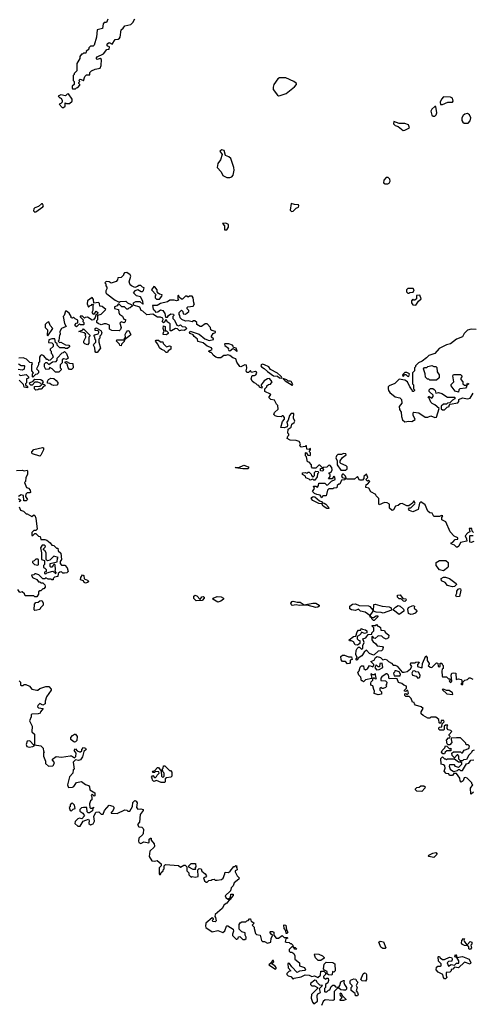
# Model space of a CAD drawing. Extents: x 2494106 to 2685573, y 758056 to 915185.
# Tile 328 of 507: x 2607371 to 2611945, y 879165 to 889129. Entities that reach past the tile are written whole.
import ezdxf

# ---------------------------------------------------------------- set-up
doc = ezdxf.new("R2010")
doc.units = 0

msp = doc.modelspace()

# ---------------------------------------------------------------- linework, layer by layer
at = {"layer": '0CON05XD'}
for points in [[(2608262.5, 889135), (2608248.3, 889101.7), (2608225, 889100), (2608213, 889087), (2608208.3, 889041.7), (2608153, 889027), (2608146.4, 888953.6), (2608125, 888870), (2608115, 888862.5), (2608085, 888860), (2608070, 888845), (2608068.3, 888831.7), (2608041.7, 888808.3), (2608038.3, 888791.7), (2608015, 888790), (2608005, 888780), (2607995, 888780), (2607980, 888755), (2607980, 888735), (2607950, 888685), (2607947, 888613), (2607920, 888585), (2607920, 888575), (2607910, 888565), (2607910, 888515), (2607920, 888505), (2607920, 888475), (2607900, 888455), (2607900, 888435), (2607905, 888430), (2607935, 888430)], [(2607935, 888430), (2607945, 888440), (2607958.3, 888441.7), (2607980, 888465), (2607980, 888475), (2607970, 888485), (2607970, 888495), (2607980, 888505), (2607970, 888515), (2607981.7, 888528.3), (2608008.3, 888518.3), (2608015, 888510), (2608030, 888555), (2608045, 888570), (2608078.3, 888571.7), (2608080, 888595), (2608095, 888610), (2608133, 888627), (2608183, 888637), (2608193.8, 888665), (2608197, 888727), (2608185, 888737.5), (2608155, 888727.5), (2608142.5, 888735), (2608155, 888752.5), (2608216.4, 888783.6), (2608251.7, 888828.3), (2608275, 888830), (2608280, 888855), (2608261.7, 888861.7), (2608252.5, 888875), (2608261.7, 888888.3), (2608275, 888900), (2608305, 888880), (2608335, 888930), (2608365, 888932.5), (2608379.3, 888940.7), (2608386.4, 888953.6), (2608395, 889027.5), (2608416.7, 889043.3), (2608433.9, 889066.1), (2608495, 889080), (2608515, 889100), (2608533.6, 889136.4)], [(2609985, 888360), (2610005, 888363.3), (2610065, 888382.5), (2610149.3, 888450.7), (2610170, 888475), (2610170, 888485), (2610140, 888505), (2610059.3, 888539.3), (2609995, 888540), (2609979.5, 888530.5), (2609940, 888475), (2609931.2, 888445), (2609931.7, 888421.7), (2609977.5, 888365), (2609985, 888360)], [(2607815, 888240), (2607830, 888255), (2607831.7, 888288.3), (2607845, 888280), (2607875, 888280), (2607900, 888305), (2607900, 888325), (2607865, 888380), (2607850, 888375), (2607835, 888360), (2607785, 888370), (2607760, 888355), (2607775, 888340), (2607785, 888340), (2607800, 888315), (2607800, 888295), (2607785, 888280), (2607770, 888275), (2607801.7, 888241.7), (2607815, 888240)], [(2611625, 888270), (2611645, 888272.5), (2611697, 888293), (2611745, 888293.3), (2611751.2, 888305), (2611743.6, 888333.6), (2611725, 888346.7), (2611655, 888347.5), (2611632.5, 888325), (2611620, 888295), (2611625, 888270)], [(2611551.2, 888151.2), (2611565, 888151.2), (2611580, 888165), (2611587, 888187), (2611575, 888250), (2611565, 888250), (2611537, 888223), (2611527, 888203), (2611535, 888163.3), (2611551.2, 888151.2)], [(2611905, 888083.3), (2611923.9, 888106.1), (2611928.8, 888135), (2611917.5, 888165), (2611895, 888180), (2611868.3, 888171.7), (2611851.2, 888158.8), (2611840, 888135), (2611839.3, 888109.3), (2611850.7, 888090.7), (2611863.6, 888083.6), (2611905, 888083.3)], [(2611245, 888007.5), (2611265, 888012.5), (2611310, 888035), (2611300, 888065), (2611265, 888080), (2611205, 888077.5), (2611151.7, 888098.3), (2611150, 888075), (2611165, 888060), (2611195, 888047.5), (2611245, 888007.5)], [(2609465, 887532), (2609495, 887533.8), (2609515, 887540), (2609527.5, 887555), (2609540, 887605), (2609536.2, 887635), (2609503.6, 887723.6), (2609485, 887742.5), (2609450, 887755), (2609437.5, 887805), (2609415, 887812.5), (2609393, 887797), (2609417.5, 887765), (2609399.5, 887710.5), (2609373.3, 887675), (2609366.7, 887635), (2609408.3, 887588.3), (2609423.9, 887553.9), (2609465, 887532)], [(2611065, 887466.7), (2611093, 887467), (2611105, 887473.3), (2611116.7, 887495), (2611113.3, 887515), (2611095, 887531.2), (2611075, 887533.3), (2611051.2, 887505), (2611049.3, 887479.3), (2611065, 887466.7)], [(2607523, 887183), (2607535, 887183.3), (2607606.1, 887233.9), (2607610, 887245), (2607600, 887265), (2607590, 887265), (2607560.7, 887239.3), (2607525, 887226.7), (2607513.6, 887216.4), (2607510, 887195), (2607523, 887183)], [(2610118.3, 887188.3), (2610135, 887192.5), (2610165, 887222.5), (2610189.3, 887230.7), (2610192.5, 887245), (2610187.5, 887255), (2610148.3, 887258.3), (2610115, 887270), (2610103, 887203), (2610118.3, 887188.3)], [(2609441.7, 887001.7), (2609465, 887002.5), (2609481.7, 887028.3), (2609480, 887055), (2609455, 887070), (2609421.7, 887068.3), (2609441.7, 887041.7), (2609441.7, 887001.7)], [(2608561.7, 886428.3), (2608535, 886420), (2608500, 886435), (2608487, 886447), (2608477.5, 886475), (2608492.5, 886535), (2608486.4, 886546.4), (2608455, 886570), (2608431.7, 886568.3), (2608420, 886555), (2608420, 886545), (2608395, 886520), (2608361.7, 886518.3), (2608360, 886495), (2608345, 886480), (2608295, 886463.3), (2608275, 886477.5), (2608245, 886480), (2608230, 886465), (2608240, 886455), (2608240, 886435), (2608251.7, 886421.7), (2608252.5, 886405), (2608240, 886385), (2608240, 886365), (2608250, 886355), (2608335, 886290), (2608375, 886270), (2608385, 886277.5), (2608445, 886280), (2608460, 886265), (2608498.3, 886248.3), (2608510, 886235), (2608488.3, 886211.7), (2608475, 886210), (2608465, 886200), (2608455, 886200), (2608431.7, 886221.7), (2608403, 886223), (2608375, 886250), (2608365, 886250), (2608356.7, 886233.3), (2608330, 886225), (2608330, 886205), (2608370, 886195), (2608372.5, 886165), (2608380, 886150), (2608409.3, 886129.3), (2608425, 886100), (2608440, 886095), (2608437, 886073), (2608427, 886063), (2608395, 886070), (2608381.7, 886058.3), (2608397.5, 886015), (2608390, 885995), (2608375, 885980), (2608303, 885983), (2608278.3, 885998.3), (2608278.3, 886038.3), (2608245, 886052.5), (2608225, 886052.5), (2608195, 886040), (2608163, 886053), (2608150, 886065), (2608150, 886085), (2608160, 886095), (2608161.7, 886138.3), (2608195, 886150), (2608240, 886195), (2608205, 886227.5), (2608181.7, 886231.7), (2608177, 886257), (2608167, 886267), (2608121.7, 886261.7), (2608116.4, 886296.4), (2608105, 886317.5), (2608057.5, 886285), (2608052.5, 886255), (2608065, 886220), (2608081.7, 886238.3), (2608095, 886240), (2608105, 886250), (2608118.3, 886248.3), (2608110, 886235), (2608110, 886185), (2608100, 886165), (2608115, 886150), (2608128.3, 886151.7), (2608145, 886180), (2608160, 886165), (2608158.3, 886151.7), (2608141.7, 886138.3), (2608132.5, 886115), (2608118.3, 886091.7), (2608105, 886090), (2608055, 886120), (2608033, 886117), (2608025, 886110), (2608005, 886127.5), (2607981.7, 886128.3), (2607981.7, 886121.7), (2608011.7, 886091.7), (2608010, 886075), (2608020, 886065), (2608020, 886045), (2608015, 886040), (2607985, 886040), (2607975, 886050), (2607945, 886020), (2607931.7, 886031.7), (2607930, 886045), (2607941.7, 886058.3), (2607958.3, 886061.7), (2607958.3, 886088.3), (2607931.7, 886101.7), (2607915, 886120), (2607905, 886110), (2607891.7, 886111.7), (2607890, 886125), (2607869.3, 886159.3), (2607845, 886180), (2607835, 886180), (2607820, 886135), (2607810, 886125), (2607822.5, 886055), (2607840, 886025), (2607792.5, 886005), (2607777.5, 885975), (2607780, 885945), (2607772.5, 885935), (2607767.5, 885882.5), (2607760, 885875), (2607772.5, 885862.5), (2607787, 885867), (2607835, 885840), (2607867, 885837), (2607878.3, 885821.7), (2607855, 885800), (2607835, 885800), (2607825, 885810), (2607775, 885810), (2607750, 885835), (2607748.3, 885848.3), (2607731.7, 885861.7), (2607725, 885900), (2607695, 885900), (2607665, 885890), (2607661.7, 885861.7), (2607695, 885860), (2607710, 885845), (2607708.3, 885821.7), (2607680, 885795), (2607680, 885785), (2607690, 885775), (2607690, 885755), (2607700, 885745), (2607710, 885715), (2607680, 885685), (2607665, 885680), (2607655, 885690), (2607645, 885690), (2607615, 885727.5), (2607595, 885737.5), (2607580.7, 885729.3), (2607570, 885715), (2607570, 885665), (2607560, 885655), (2607560, 885635), (2607540, 885595), (2607562.5, 885575), (2607562.5, 885555), (2607548.3, 885541.7), (2607531.7, 885538.3), (2607505, 885510), (2607500, 885515), (2607500, 885545), (2607510, 885555), (2607492.5, 885575), (2607492.5, 885637.5), (2607500, 885645), (2607498.3, 885658.3), (2607475, 885660), (2607440, 885695), (2607407, 885707), (2607363, 885703)], [(2611958.3, 883938.3), (2611943, 883953), (2611939.3, 883979.3), (2611915, 883980), (2611920, 883945), (2611900, 883935), (2611873, 883907), (2611887, 883877), (2611888.3, 883851.7), (2611825, 883840), (2611809.3, 883800.7), (2611795, 883790), (2611785, 883790), (2611765, 883810), (2611730, 883825), (2611730, 883835), (2611748.3, 883841.7), (2611771.7, 883868.3), (2611798.3, 883871.7), (2611800, 883885), (2611761.7, 883901.7), (2611720, 883945), (2611677, 884047), (2611638.3, 884068.3), (2611638.3, 884091.7), (2611648.3, 884108.3), (2611635, 884110), (2611615, 884100), (2611555, 884100), (2611540, 884135), (2611515, 884140), (2611496.4, 884156.4), (2611469.3, 884219.3), (2611425, 884250), (2611412.5, 884235), (2611396.7, 884173.3), (2611345, 884150), (2611311.7, 884161.7), (2611300, 884175), (2611311.7, 884188.3), (2611325, 884190), (2611365, 884230), (2611367, 884237), (2611355, 884260), (2611340, 884235), (2611305, 884210), (2611285, 884210), (2611235, 884232.5), (2611215, 884230), (2611197, 884213), (2611170, 884205), (2611150, 884170), (2611135, 884162.5), (2611110, 884185), (2611107, 884227), (2611085, 884240), (2611058.3, 884241.7), (2611005, 884220), (2611000, 884225), (2611000, 884285), (2610975, 884310), (2610970, 884325), (2610920.7, 884350.7), (2610898.3, 884388.3), (2610870, 884395), (2610873, 884427), (2610885, 884430), (2610910, 884455), (2610895, 884470), (2610885, 884460), (2610870, 884475), (2610890, 884495), (2610875, 884530), (2610850, 884505), (2610850, 884485), (2610835, 884470), (2610805, 884470), (2610785, 884507.5), (2610755, 884480), (2610675, 884480), (2610665, 884510), (2610645, 884530), (2610631.7, 884528.3), (2610622.5, 884515), (2610630, 884495), (2610658.3, 884488.3), (2610658.3, 884471.7), (2610621.7, 884468.3), (2610605, 884430), (2610595, 884430), (2610580, 884415), (2610575, 884390), (2610545, 884387.5), (2610535, 884380), (2610495, 884380), (2610483, 884367), (2610468.3, 884311.7), (2610435, 884310), (2610425, 884290), (2610408.3, 884318.3), (2610375, 884322.5), (2610350, 884335), (2610330, 884355), (2610350, 884385), (2610341.7, 884408.3), (2610365, 884410), (2610380, 884400), (2610390, 884415), (2610395, 884440), (2610455, 884440), (2610475, 884420), (2610485, 884422.5), (2610521.7, 884458.3), (2610560, 884475), (2610555, 884500), (2610545, 884510), (2610528.3, 884481.7), (2610493, 884483), (2610510, 884505), (2610510, 884525), (2610500, 884535), (2610500, 884545), (2610518.3, 884551.7), (2610530, 884575), (2610527, 884597), (2610505, 884620), (2610493, 884617), (2610475, 884600), (2610442.5, 884597.5), (2610430, 884590), (2610440, 884575), (2610435, 884560), (2610410, 884565), (2610411.7, 884588.3), (2610430, 884590), (2610430, 884595), (2610405, 884620), (2610395, 884620), (2610365, 884590), (2610331.7, 884591.7), (2610320, 884605), (2610320, 884625), (2610295, 884650), (2610280, 884655), (2610270, 884705), (2610260, 884715), (2610260, 884745), (2610265, 884750), (2610281.7, 884721.7), (2610305, 884720), (2610310, 884725), (2610310, 884745), (2610300, 884755), (2610300, 884765), (2610310, 884775), (2610308.3, 884788.3), (2610295, 884780), (2610271.7, 884781.7), (2610270, 884815), (2610265, 884820), (2610255, 884810), (2610215, 884802.5), (2610202.5, 884815), (2610207.5, 884837.5), (2610195, 884860), (2610165, 884870), (2610105, 884872.5), (2610075, 884890), (2610080, 884915), (2610090, 884925), (2610090, 884935), (2610080, 884945), (2610083.3, 884986.7), (2610113, 885007), (2610122.5, 885035), (2610145, 885052.5), (2610150, 885065), (2610137.5, 885095), (2610140, 885145), (2610115, 885142.5), (2610096.4, 885123.6), (2610083.8, 885075), (2610070, 885055), (2610078, 885025), (2610072.5, 885007.5), (2610045, 884997.5), (2610011.7, 885001.7), (2610028.3, 885061.7), (2610047.5, 885085), (2610047.5, 885105), (2610035, 885120), (2610025, 885120), (2610015, 885110), (2609973, 885113), (2609951.7, 885121.7), (2609940, 885135), (2609947.5, 885155), (2609981.7, 885188.3), (2609980, 885225), (2609965, 885240), (2609945, 885280), (2609910, 885285), (2609890, 885305), (2609907.5, 885335), (2609905, 885340), (2609850, 885365), (2609850, 885395), (2609867, 885413), (2609870, 885425), (2609885, 885437.5), (2609905, 885440), (2609922.5, 885465), (2609895, 885497.5), (2609875, 885493.8), (2609840, 885475), (2609810, 885435), (2609810, 885425), (2609820, 885415), (2609818.3, 885401.7), (2609795, 885410), (2609788.3, 885428.3), (2609775, 885430), (2609758.3, 885448.3), (2609740, 885455), (2609721.7, 885471.7), (2609710, 885495), (2609721.7, 885528.3), (2609745, 885527.5), (2609756.4, 885533.6), (2609766.4, 885553.6), (2609763, 885563), (2609755, 885567.5), (2609715, 885560), (2609705, 885580), (2609685, 885560), (2609665, 885560), (2609660, 885575), (2609666.2, 885603.8), (2609661.7, 885631.7), (2609645, 885636.7), (2609605, 885617.5), (2609595, 885620), (2609565.7, 885665), (2609555.8, 885695.8), (2609526.4, 885706.4), (2609495, 885731.2), (2609475, 885736.7), (2609455, 885730), (2609435, 885732.5), (2609403, 885707), (2609375, 885706.7), (2609353.9, 885713.9), (2609327.5, 885735), (2609319.3, 885749.3), (2609305, 885760), (2609295, 885760), (2609280, 885775), (2609315, 885790), (2609309.3, 885809.3), (2609265, 885826.7), (2609225, 885860), (2609171.7, 885871.7), (2609166.4, 885896.4), (2609135, 885922.5), (2609125, 885940), (2609092.5, 885955), (2609087.5, 885965), (2609092.5, 885977.5), (2609185, 885946.2), (2609240.6, 885900.6), (2609285, 885881.2), (2609328.3, 885891.7), (2609328.3, 885898.3), (2609310, 885915), (2609310, 885925), (2609327, 885953), (2609350, 885965), (2609350, 885975), (2609313, 885983), (2609301.7, 885991.7), (2609300, 886015), (2609265, 886050), (2609245, 886050), (2609207, 886023), (2609193.6, 886023.6), (2609160, 886045), (2609160, 886065), (2609141.7, 886081.7), (2609128.3, 886081.7), (2609115, 886072.5), (2609075, 886080), (2609045, 886077.5), (2609010, 886095), (2608993, 886113), (2608990, 886135), (2608982.5, 886145), (2608983, 886167), (2609005, 886190), (2609020, 886175), (2609021.7, 886151.7), (2609045, 886150), (2609080, 886175), (2609080, 886185), (2609063, 886203), (2609062.5, 886215), (2609070, 886225), (2609125, 886230), (2609137, 886253), (2609130, 886265), (2609122.5, 886315), (2609115, 886330), (2609105, 886332.5), (2609088.3, 886331.7), (2609075, 886322.5), (2609061.7, 886331.7), (2609048.3, 886331.7), (2609015, 886300), (2609005, 886300), (2608981.7, 886321.7), (2608975, 886340), (2608970, 886335), (2608970, 886305), (2608980, 886295), (2608975, 886290), (2608955, 886282.5), (2608931.7, 886291.7), (2608888.3, 886291.7), (2608865, 886272.5), (2608793.3, 886256.7), (2608761.7, 886238.3), (2608712.5, 886237.5), (2608718.3, 886198.3), (2608736.4, 886186.4), (2608745, 886170), (2608767, 886173), (2608795, 886192.5), (2608816.4, 886186.4), (2608837.5, 886155), (2608845, 886120), (2608865, 886120), (2608873.6, 886136.4), (2608898.3, 886151.7), (2608925, 886150), (2608930, 886135), (2608920, 886125), (2608920, 886105), (2608935, 886090), (2608958.3, 886038.3), (2608975, 886032.5), (2608995, 886040), (2609013, 886023), (2609041.7, 886021.7), (2609060, 886005), (2609035, 885982.5), (2609005, 885987.5), (2608985, 885980), (2608965, 886000), (2608945, 886002.5), (2608905, 885980), (2608895, 885980), (2608890, 885985), (2608891.7, 886051.7), (2608861.7, 886071.7), (2608858.3, 886088.3), (2608841.7, 886088.3), (2608838.3, 886071.7), (2608825, 886060), (2608810, 886075), (2608820, 886095), (2608818.3, 886108.3), (2608795, 886120), (2608765, 886117.5), (2608715, 886147.5), (2608655, 886142.5), (2608615, 886180), (2608600, 886185), (2608585, 886220), (2608521.7, 886241.7), (2608520, 886265), (2608545, 886276.7), (2608586.4, 886276.4), (2608615, 886250), (2608620, 886255), (2608615, 886280), (2608593, 886323), (2608550, 886335), (2608520, 886365), (2608541.7, 886388.3), (2608565, 886400), (2608598.3, 886378.3), (2608611.7, 886378.3), (2608621.7, 886388.3), (2608630, 886415), (2608611.7, 886421.7), (2608595, 886440), (2608575, 886440), (2608561.7, 886428.3)], [(2608755, 886300), (2608785, 886302.5), (2608808.3, 886331.7), (2608810, 886345), (2608785, 886350), (2608771.7, 886361.7), (2608760, 886375), (2608760, 886395), (2608736.4, 886426.4), (2608725, 886430), (2608702.5, 886395), (2608750, 886345), (2608740, 886335), (2608740, 886315), (2608755, 886300)], [(2611305, 886362.5), (2611315, 886370), (2611348.3, 886371.7), (2611357.5, 886395), (2611348.3, 886408.3), (2611295, 886410), (2611280, 886395), (2611280, 886375), (2611293, 886363), (2611305, 886362.5)], [(2611375, 886240), (2611400, 886280), (2611430, 886305), (2611415, 886340), (2611381.7, 886338.3), (2611380, 886305), (2611365, 886290), (2611355, 886290), (2611345, 886300), (2611330, 886285), (2611330, 886265), (2611343.6, 886243.6), (2611375, 886240)], [(2607655, 885930), (2607707.5, 886005), (2607680, 886035), (2607665, 886070), (2607650, 886065), (2607630, 886045), (2607630, 886015), (2607651.7, 885991.7), (2607650, 885935), (2607655, 885930)], [(2608855, 885940), (2608820, 885945), (2608823, 885967), (2608830, 885975), (2608820, 886005), (2608825, 886030), (2608840, 886025), (2608841.7, 885981.7), (2608855, 885980), (2608870, 885965), (2608870, 885955), (2608855, 885940)], [(2608055, 885840), (2608028.3, 885848.3), (2608018.3, 885858.3), (2608017.5, 885875), (2608040, 885915), (2608040, 885925), (2608030, 885935), (2608038.3, 885948.3), (2608021.7, 885961.7), (2607970, 885975), (2608008.3, 885991.7), (2608015, 886000), (2608080, 885935), (2608080, 885925), (2608070, 885915), (2608070, 885855), (2608055, 885840)], [(2608155, 885760), (2608141.7, 885761.7), (2608133, 885773), (2608129.3, 885809.3), (2608117.5, 885835), (2608120, 885845), (2608140, 885865), (2608140, 885885), (2608133, 885893), (2608130, 885915), (2608120, 885925), (2608131.7, 885938.3), (2608165, 885950), (2608170, 885965), (2608170, 885975), (2608161.7, 885981.7), (2608133.3, 885983.3), (2608132.5, 886005), (2608145, 886012.5), (2608190, 885985), (2608202.5, 885965), (2608195, 885940), (2608180, 885925), (2608180, 885905), (2608170, 885895), (2608170, 885865), (2608187.5, 885805), (2608155, 885760)], [(2608395, 885830), (2608381.7, 885831.7), (2608380, 885845), (2608350, 885875), (2608351.7, 885888.3), (2608430, 885890), (2608430, 885905), (2608440, 885915), (2608437.5, 885945), (2608446.4, 885963.6), (2608465, 885982.5), (2608475, 885980), (2608492.5, 885945), (2608490, 885935), (2608430, 885890), (2608427, 885873), (2608400, 885845), (2608395, 885830)], [(2611985, 885992.5), (2611935, 885997.5), (2611895, 885987.5), (2611862.5, 885955), (2611845, 885920), (2611785, 885897.5), (2611725, 885850), (2611685, 885837.5), (2611609.5, 885800.5), (2611565, 885752.5), (2611505, 885732.5), (2611483.3, 885706.7), (2611440, 885675), (2611400, 885655), (2611370, 885625), (2611370, 885615), (2611360, 885605), (2611360, 885575), (2611340, 885555), (2611340, 885445), (2611350, 885435), (2611350, 885395), (2611360, 885385), (2611360, 885375), (2611350, 885365), (2611340, 885365), (2611340, 885375), (2611330, 885385), (2611328.3, 885398.3), (2611313, 885413), (2611290, 885465), (2611261.7, 885481.7), (2611205, 885490), (2611163.6, 885446.4), (2611103.8, 885425), (2611096.2, 885415), (2611094.1, 885394.1), (2611098.8, 885375), (2611113.3, 885355), (2611165, 885313.3), (2611211.7, 885301.7), (2611230, 885285), (2611231.7, 885248.3), (2611207.5, 885215), (2611210, 885185), (2611227.5, 885157.5), (2611229.4, 885115), (2611238.6, 885078.6), (2611265, 885058), (2611305, 885066.7), (2611335, 885062.5), (2611368.3, 885081.7), (2611348.3, 885128.3), (2611348.3, 885151.7), (2611355, 885157.5), (2611405, 885150), (2611468.3, 885108.3), (2611495, 885107.5), (2611525, 885120), (2611565, 885103.8), (2611583, 885107), (2611610, 885195), (2611565, 885232.5), (2611540, 885245), (2611525, 885260), (2611508.3, 885298.3), (2611500, 885305), (2611505, 885320), (2611535, 885300), (2611550, 885315), (2611548.3, 885328.3), (2611510, 885365), (2611510, 885385), (2611523, 885397), (2611545, 885397.5), (2611558.3, 885388.3), (2611570, 885375), (2611575, 885350), (2611605, 885357.5), (2611637, 885347), (2611695, 885310), (2611765, 885310), (2611770, 885305), (2611768.3, 885291.7), (2611745, 885280), (2611718.3, 885251.7), (2611695, 885250), (2611685, 885240), (2611655, 885240), (2611631.7, 885218.3), (2611631.7, 885191.7), (2611645, 885180), (2611665, 885180), (2611691.7, 885208.3), (2611710, 885215), (2611710, 885225), (2611721.7, 885238.3), (2611798.3, 885251.7), (2611807.5, 885265), (2611810, 885285), (2611845, 885302.5), (2611895, 885292.5), (2611925, 885300), (2611955, 885350)], [(2608865, 885760), (2608851.7, 885761.7), (2608831.7, 885781.7), (2608805, 885790), (2608785, 885810), (2608767, 885847), (2608742.5, 885875), (2608750, 885885), (2608775, 885887.5), (2608795, 885870), (2608818.3, 885868.3), (2608821.7, 885851.7), (2608855, 885820), (2608885, 885830), (2608900, 885825), (2608900, 885795), (2608871.7, 885778.3), (2608865, 885760)], [(2609565, 885770), (2609570, 885775), (2609560, 885805), (2609531.7, 885811.7), (2609530, 885825), (2609520, 885835), (2609485, 885850), (2609445, 885850), (2609440, 885845), (2609443.6, 885833.6), (2609480, 885805), (2609477.5, 885795), (2609485, 885780), (2609495, 885777.5), (2609525, 885800), (2609548.3, 885788.3), (2609565, 885770)], [(2607731.7, 885561.7), (2607700, 885595), (2607675, 885610), (2607667, 885593), (2607635, 885590), (2607622.5, 885615), (2607622.5, 885645), (2607635, 885660), (2607645, 885660), (2607665, 885640), (2607703, 885667), (2607738.3, 885671.7), (2607750, 885685), (2607750, 885705), (2607801.7, 885758.3), (2607815, 885760), (2607825, 885770), (2607845, 885750), (2607860, 885705), (2607845, 885690), (2607812.5, 885697.5), (2607801.7, 885688.3), (2607801.7, 885658.3), (2607780, 885635), (2607780, 885605), (2607790, 885595), (2607790, 885585), (2607765, 885562.5), (2607731.7, 885561.7)], [(2607360, 885645), (2607385, 885630), (2607415, 885630), (2607420, 885625), (2607415, 885592.5), (2607395, 885582.5), (2607355, 885587.5)], [(2607895, 885590), (2607875, 885590), (2607860, 885605), (2607851.7, 885641.7), (2607830, 885655), (2607831.7, 885668.3), (2607845, 885670), (2607873, 885653), (2607908.3, 885648.3), (2607910, 885605), (2607895, 885590)], [(2610015, 885500), (2610020, 885505), (2610017.5, 885515), (2610006.4, 885526.4), (2609975, 885552.5), (2609905, 885590), (2609890, 885615), (2609845, 885637.5), (2609825, 885642.5), (2609810, 885635), (2609807.5, 885625), (2609813.3, 885615), (2609840.7, 885600.7), (2609875, 885567.5), (2609935, 885526.7), (2609975, 885523.3), (2609995, 885503.3), (2610015, 885500)], [(2611585, 885480), (2611515, 885480), (2611505, 885490), (2611491.7, 885491.7), (2611471.7, 885511.7), (2611470, 885545), (2611452.5, 885595), (2611461.7, 885608.3), (2611485, 885610), (2611495, 885620), (2611535, 885630), (2611555, 885620), (2611575, 885620), (2611588.3, 885608.3), (2611590, 885565), (2611610, 885535), (2611610, 885505), (2611585, 885480)], [(2607365, 885540), (2607375, 885530), (2607435, 885537.5), (2607460, 885515), (2607458.3, 885501.7), (2607440, 885495), (2607440, 885455), (2607430, 885445), (2607430, 885435), (2607448.3, 885418.3), (2607450, 885405), (2607415, 885410), (2607408.3, 885438.3), (2607365, 885480)], [(2611305, 885520), (2611310, 885545), (2611285, 885560), (2611265, 885560), (2611240, 885535), (2611245, 885520), (2611265, 885540), (2611275, 885540), (2611291.7, 885521.7), (2611305, 885520)], [(2611805, 885360), (2611770.7, 885370.7), (2611733, 885423), (2611731.7, 885438.3), (2611760, 885465), (2611750, 885525), (2611755, 885540), (2611825, 885540), (2611840, 885525), (2611840, 885515), (2611828.3, 885501.7), (2611828.3, 885488.3), (2611850, 885465), (2611850, 885445), (2611865, 885430), (2611890, 885430), (2611895, 885450), (2611910, 885445), (2611890, 885430), (2611887, 885413), (2611875, 885400), (2611820, 885395), (2611810, 885385), (2611805, 885360)], [(2607535, 885380), (2607520, 885395), (2607521.7, 885418.3), (2607575, 885420), (2607590, 885435), (2607588.3, 885448.3), (2607555, 885460), (2607525, 885460), (2607498.3, 885431.7), (2607485, 885430), (2607471.7, 885441.7), (2607470, 885455), (2607508.3, 885471.7), (2607525, 885490), (2607585, 885487.5), (2607598.3, 885478.3), (2607607.5, 885465), (2607600, 885455), (2607601.7, 885441.7), (2607618.3, 885438.3), (2607630, 885425), (2607611.7, 885418.3), (2607588.3, 885391.7), (2607565, 885390), (2607555, 885382.5), (2607535, 885380)], [(2607715, 885427.5), (2607693, 885433), (2607677, 885447), (2607651.7, 885451.7), (2607653, 885467), (2607663.6, 885486.4), (2607685, 885500), (2607715, 885497.5), (2607739.5, 885479.5), (2607757, 885457), (2607757, 885443), (2607745, 885430), (2607715, 885427.5)], [(2610125, 885430), (2610130, 885435), (2610127.5, 885445), (2610115, 885467.5), (2610105, 885472.5), (2610085, 885470), (2610070, 885485), (2610031.7, 885498.3), (2610052.5, 885475), (2610125, 885430)], [(2607575, 884713.3), (2607500, 884735), (2607493, 884743), (2607493.3, 884755), (2607515, 884780), (2607601.2, 884801.2), (2607610, 884795), (2607610.8, 884775), (2607585, 884722.5), (2607575, 884713.3)], [(2610665, 884570), (2610680, 884585), (2610680, 884605), (2610670, 884615), (2610617, 884637), (2610610, 884645), (2610610, 884665), (2610635, 884700), (2610670, 884725), (2610667, 884737), (2610645, 884740), (2610621.7, 884728.3), (2610585, 884727.5), (2610572.5, 884715), (2610567.5, 884695), (2610580, 884665), (2610580, 884625), (2610615, 884570), (2610665, 884570)], [(2609625, 884582.7), (2609552.5, 884595), (2609555, 884600), (2609585, 884597.5), (2609635, 884622), (2609680, 884605), (2609686.6, 884593.4), (2609675, 884583.3), (2609625, 884582.7)], [(2607338.3, 884568.3), (2607395, 884570), (2607415, 884562.5), (2607445, 884570), (2607450, 884565), (2607450, 884525), (2607432.5, 884495), (2607430, 884455), (2607420, 884445), (2607440, 884395), (2607458.3, 884388.3), (2607478.3, 884368.3), (2607480, 884345), (2607475, 884340), (2607445, 884340), (2607431.7, 884328.3), (2607430, 884305), (2607450, 884275), (2607435, 884260), (2607411.7, 884261.7), (2607410, 884315), (2607385, 884320), (2607360, 884305)], [(2610355, 884470), (2610345, 884470), (2610335, 884480), (2610305, 884470), (2610295, 884480), (2610261.7, 884491.7), (2610258.3, 884508.3), (2610230, 884525), (2610230, 884545), (2610257.5, 884547.5), (2610275, 884540), (2610285, 884550), (2610295, 884550), (2610318.3, 884528.3), (2610320, 884515), (2610335, 884500), (2610350, 884515), (2610351.7, 884548.3), (2610365, 884560), (2610388.3, 884558.3), (2610390, 884545), (2610380, 884535), (2610377, 884503), (2610355, 884470)], [(2607360, 884285), (2607378.3, 884268.3), (2607378.3, 884261.7), (2607365, 884250)], [(2610495, 884182.5), (2610475, 884182.5), (2610437.5, 884205), (2610425, 884230), (2610395, 884232.5), (2610333, 884263), (2610317.5, 884285), (2610322.5, 884295), (2610336.4, 884303.6), (2610355, 884300), (2610401.2, 884261.2), (2610420, 884255), (2610430, 884240), (2610447.7, 884237.7), (2610465, 884226.7), (2610492.5, 884195), (2610495, 884182.5)], [(2607365, 884200), (2607380, 884165), (2607410, 884155), (2607435, 884130), (2607445, 884130), (2607495, 884100), (2607515, 884120), (2607525, 884110), (2607533.3, 884085), (2607546.7, 883975), (2607535, 883960), (2607515, 883960), (2607495, 883940), (2607495, 883910), (2607505, 883910), (2607525, 883930), (2607535, 883930), (2607561.7, 883901.7), (2607578.3, 883898.3), (2607585, 883870), (2607625, 883870), (2607645, 883862.5), (2607680, 883835), (2607695, 883810), (2607716.7, 883806.7), (2607741.7, 883781.7), (2607755, 883780), (2607760, 883755), (2607785, 883730), (2607792.5, 883665), (2607780, 883645), (2607780, 883625), (2607795, 883610), (2607828.3, 883608.3), (2607851.7, 883581.7), (2607860, 883545), (2607847, 883533), (2607825, 883527.5), (2607808.3, 883528.3), (2607795, 883540), (2607775, 883537.5), (2607760, 883525), (2607756.4, 883493.6), (2607723, 883487), (2607710, 883475), (2607708.3, 883461.7), (2607695, 883460), (2607687, 883467), (2607658.3, 883468.3), (2607635, 883480), (2607625, 883470), (2607605, 883470), (2607565, 883510), (2607535, 883520), (2607525, 883520), (2607515, 883510), (2607491.7, 883508.3), (2607500, 883485), (2607543, 883463), (2607561.7, 883441.7), (2607575, 883440), (2607585, 883430), (2607605, 883430), (2607625, 883410), (2607630, 883395), (2607630, 883385), (2607615, 883370), (2607605, 883370), (2607585, 883350), (2607575, 883350), (2607561.7, 883338.3), (2607560, 883315), (2607545, 883290), (2607525, 883290), (2607515, 883300), (2607425, 883300), (2607418.3, 883318.3), (2607395, 883340), (2607371.7, 883331.7), (2607353, 883363)], [(2611960.7, 883849.3), (2611935, 883837.5), (2611921.7, 883841.7), (2611920, 883905), (2611925, 883910), (2611955, 883910)], [(2607735, 883520), (2607740, 883535), (2607728.3, 883548.3), (2607732.5, 883565), (2607728.3, 883608.3), (2607715, 883620), (2607710, 883605), (2607695, 883590), (2607685, 883590), (2607680, 883595), (2607680, 883625), (2607748.3, 883641.7), (2607752.5, 883677.5), (2607760, 883685), (2607715, 883700), (2607675, 883660), (2607651.7, 883651.7), (2607640, 883665), (2607640, 883735), (2607626.4, 883756.4), (2607610, 883765), (2607610, 883775), (2607629.3, 883790.7), (2607631.7, 883801.7), (2607621.7, 883811.7), (2607598.3, 883811.7), (2607582.5, 883785), (2607592.5, 883735), (2607590, 883665), (2607620, 883655), (2607620, 883615), (2607610, 883605), (2607610, 883585), (2607625, 883580), (2607640, 883565), (2607640, 883545), (2607621.7, 883538.3), (2607620, 883525), (2607635, 883520), (2607645, 883530), (2607705, 883547.5), (2607735, 883520)], [(2607555, 883610), (2607560, 883615), (2607560, 883665), (2607555, 883670), (2607535, 883670), (2607518.3, 883651.7), (2607500, 883645), (2607500, 883635), (2607520, 883615), (2607555, 883610)], [(2611655, 883553.3), (2611615, 883562.5), (2611580, 883605), (2611580, 883635), (2611615, 883657.5), (2611677, 883657), (2611700, 883635), (2611702.5, 883595), (2611697.5, 883585), (2611655, 883553.3)], [(2608035, 883427.5), (2608023.6, 883433.6), (2608015, 883450), (2607985, 883460), (2607990, 883485), (2608005, 883510), (2608020, 883505), (2608021.7, 883471.7), (2608057, 883457), (2608070, 883445), (2608055, 883432.5), (2608035, 883427.5)], [(2611745, 883390), (2611695, 883402.5), (2611670, 883435), (2611635, 883450), (2611630, 883475), (2611653, 883487), (2611675, 883487.5), (2611715, 883472.5), (2611782.5, 883425), (2611787, 883413), (2611765, 883393.3), (2611745, 883390)], [(2611785, 883290), (2611780, 883305), (2611790, 883325), (2611790, 883345), (2611803.6, 883366.4), (2611815, 883372.5), (2611825, 883370), (2611830, 883355), (2611815, 883292.5), (2611785, 883290)], [(2607525, 883150), (2607518.3, 883158.3), (2607520, 883215), (2607535, 883230), (2607557, 883233), (2607573, 883247), (2607595, 883250), (2607607, 883227), (2607607, 883203), (2607581.7, 883178.3), (2607575, 883160), (2607545, 883152.5), (2607525, 883150)], [(2609155, 883248), (2609132.1, 883272.1), (2609130, 883295), (2609145, 883304), (2609159.7, 883299.7), (2609195, 883260), (2609212.3, 883287.7), (2609225, 883293.3), (2609235.8, 883285.8), (2609236.2, 883275), (2609215, 883252.5), (2609155, 883248)], [(2609375, 883236.2), (2609323.6, 883266.4), (2609327.5, 883275), (2609365, 883292), (2609408.5, 883288.5), (2609430, 883275), (2609430, 883265), (2609405, 883244), (2609375, 883236.2)], [(2610365, 883180), (2610275, 883203.3), (2610195, 883202), (2610165, 883209.2), (2610125, 883201.4), (2610116.9, 883206.9), (2610110.8, 883225), (2610125, 883242.5), (2610135, 883245.6), (2610175, 883233.8), (2610205, 883236), (2610245, 883207.5), (2610335, 883223.1), (2610365, 883222.9), (2610396.7, 883205), (2610396.7, 883195), (2610385, 883184.2), (2610365, 883180)], [(2611265, 883242.5), (2611250, 883245), (2611225, 883270), (2611205, 883270), (2611190, 883285), (2611190, 883305), (2611215, 883310), (2611241.7, 883271.7), (2611275, 883270), (2611277.5, 883255), (2611265, 883242.5)], [(2610955, 883050), (2610945, 883050), (2610930, 883065), (2610930, 883080), (2610915, 883080), (2610910, 883100), (2610862.5, 883135), (2610813.8, 883143.8), (2610795, 883162.5), (2610765, 883148.8), (2610725, 883156.2), (2610708.8, 883168.8), (2610708.8, 883195), (2610734.1, 883215.9), (2610765, 883216.7), (2610800.7, 883200.7), (2610895, 883196.7), (2610909.7, 883189.7), (2610940, 883155), (2610940, 883145), (2610910, 883100), (2610930, 883080), (2610945, 883080), (2610975, 883097.5), (2610990, 883095), (2610990, 883085), (2610955, 883050)], [(2611045, 883122.5), (2611025, 883130), (2610973.6, 883133.6), (2610947.5, 883145), (2610950, 883210), (2610965, 883213.3), (2611034.1, 883194.1), (2611105, 883188.8), (2611125, 883177.5), (2611130, 883155), (2611045, 883122.5)], [(2611205, 883110), (2611150, 883155), (2611150, 883165), (2611167.5, 883185), (2611195, 883200), (2611215, 883192.5), (2611250, 883165), (2611252.5, 883155), (2611252.5, 883145), (2611205, 883110)], [(2611325, 883108.8), (2611300.7, 883120.7), (2611292.5, 883165), (2611300, 883180), (2611345, 883202.5), (2611360, 883195), (2611357.5, 883175), (2611382.5, 883155), (2611383.8, 883145), (2611366.6, 883123.4), (2611345, 883112), (2611325, 883108.8)], [(2610785, 882800), (2610763, 882803), (2610743, 882833), (2610725, 882842.5), (2610703.9, 882843.9), (2610700, 882855), (2610745, 882887.5), (2610768.3, 882891.7), (2610780, 882935), (2610795, 882950), (2610818.3, 882951.7), (2610821.7, 882968.3), (2610835, 882960), (2610866.1, 882956.1), (2610880, 882945), (2610880, 882925), (2610855, 882917.5), (2610825, 882930), (2610820, 882915), (2610805, 882900), (2610781.7, 882888.3), (2610780, 882865), (2610795, 882850), (2610810, 882845), (2610810, 882815), (2610785, 882800)], [(2610775, 882647.5), (2610767.5, 882655), (2610780, 882675), (2610767.5, 882705), (2610770, 882745), (2610780, 882765), (2610795, 882780), (2610805, 882780), (2610825, 882760), (2610840, 882765), (2610840, 882795), (2610852.5, 882825), (2610840, 882865), (2610870, 882875), (2610893.3, 882906.7), (2610928.3, 882911.7), (2610930, 882925), (2610950, 882945), (2610950, 882975), (2610931.7, 882991.7), (2610931.7, 882998.3), (2610965, 883000), (2610978.3, 883008.3), (2610991.7, 882991.7), (2611005, 882990), (2611018.3, 882978.3), (2611021.7, 882951.7), (2611058.3, 882948.3), (2611065, 882930), (2611101.7, 882901.7), (2611097, 882873), (2611075, 882860), (2611047.5, 882875), (2611031.7, 882891.7), (2610995, 882892.5), (2610965, 882867.5), (2610951.7, 882871.7), (2610935, 882890), (2610930, 882885), (2610930, 882855), (2610941.7, 882831.7), (2610966.4, 882816.4), (2610985, 882793.8), (2611037.5, 882785), (2611043.8, 882775), (2611038.8, 882751.2), (2611027, 882743), (2610995, 882738.6), (2610955, 882700), (2610945, 882698), (2610906.4, 882716.4), (2610875, 882750), (2610850.7, 882729.3), (2610829.3, 882690.7), (2610791.7, 882668.3), (2610785, 882650), (2610775, 882647.5)], [(2610685, 882610), (2610665, 882633.3), (2610633.8, 882633.8), (2610621.2, 882651.2), (2610617.5, 882685), (2610635, 882696.7), (2610655, 882697.5), (2610693, 882683), (2610725, 882680), (2610730, 882655), (2610711.7, 882648.3), (2610712.5, 882625), (2610705, 882613.3), (2610685, 882610)], [(2611965, 881737.5), (2611945, 881730), (2611938.3, 881711.7), (2611910, 881685), (2611887, 881643), (2611855, 881640), (2611845, 881630), (2611825, 881630), (2611807.5, 881645), (2611807.5, 881675), (2611798.3, 881688.3), (2611791.7, 881688.3), (2611765, 881660), (2611743, 881683), (2611740, 881705), (2611755, 881720), (2611825, 881720), (2611835, 881710), (2611845, 881710), (2611861.7, 881738.3), (2611910, 881755), (2611918.3, 881778.3), (2611905, 881790), (2611881.7, 881791.7), (2611878.3, 881808.3), (2611825, 881860), (2611785, 881862.5), (2611731.7, 881858.3), (2611730, 881845), (2611740, 881815), (2611718.3, 881791.7), (2611701.7, 881791.7), (2611692.5, 881802.5), (2611683.6, 881836.4), (2611705, 881860), (2611718.3, 881861.7), (2611720, 881875), (2611710, 881885), (2611710, 881895), (2611740, 881925), (2611727, 881937), (2611701.7, 881941.7), (2611690, 881955), (2611690, 881975), (2611698.3, 881988.3), (2611675, 881990), (2611661.7, 881978.3), (2611660, 881945), (2611655, 881940), (2611618.3, 881938.3), (2611608.3, 881948.3), (2611608.3, 881961.7), (2611615, 881970), (2611638.3, 881971.7), (2611640, 882005), (2611660, 882025), (2611658.3, 882038.3), (2611631.7, 882038.3), (2611628.3, 882011.7), (2611615, 882010), (2611610, 882015), (2611608.3, 882048.3), (2611575, 882070), (2611525, 882070), (2611515, 882060), (2611495, 882060), (2611447, 882087), (2611430, 882105), (2611430, 882125), (2611448.3, 882158.3), (2611427, 882177), (2611371.7, 882191.7), (2611360, 882205), (2611358.3, 882218.3), (2611341.7, 882221.7), (2611328.3, 882258.3), (2611308.3, 882278.3), (2611275, 882280), (2611261.7, 882291.7), (2611261.7, 882308.3), (2611275, 882310), (2611285, 882300), (2611300, 882315), (2611295, 882340), (2611285, 882340), (2611275, 882330), (2611260, 882335), (2611260, 882345), (2611280, 882365), (2611280, 882385), (2611253, 882393), (2611231.7, 882411.7), (2611200.7, 882420.7), (2611185, 882457.5), (2611165, 882463.3), (2611105, 882460), (2611097, 882497), (2611085, 882510), (2611075, 882510), (2611030.7, 882479.3), (2611020, 882465), (2611021.7, 882441.7), (2611067, 882437), (2611080, 882425), (2611077.5, 882402.5), (2611070, 882395), (2611080, 882385), (2611068.3, 882371.7), (2611045, 882360), (2611035, 882360), (2611025, 882370), (2611010, 882365), (2611010, 882345), (2611027, 882327), (2611026.4, 882303.6), (2610995, 882297.5), (2610955, 882310), (2610957.5, 882335), (2610949.3, 882349.3), (2610938.3, 882388.3), (2610920, 882395), (2610920, 882415), (2610923, 882427), (2610940, 882445), (2610941.7, 882468.3), (2610955, 882470), (2610965, 882460), (2610978.3, 882461.7), (2610970, 882475), (2610968.3, 882508.3), (2610955, 882500), (2610935, 882500), (2610920, 882510), (2610928.3, 882461.7), (2610865, 882450), (2610845, 882430), (2610835, 882440), (2610825, 882440), (2610820, 882475), (2610797.5, 882495), (2610790, 882525), (2610801.7, 882538.3), (2610811.7, 882578.3), (2610825, 882590), (2610845, 882590), (2610850, 882565), (2610865, 882550), (2610885, 882560), (2610905, 882592.5), (2610938.3, 882581.7), (2610950, 882595), (2610950, 882605), (2610920, 882635), (2610955, 882647.5), (2610966.7, 882675), (2610985, 882684), (2611016, 882676), (2611042, 882652), (2611065, 882656.7), (2611082.7, 882652.7), (2611096.7, 882635), (2611128, 882618), (2611145, 882597.5), (2611165, 882597.5), (2611185, 882585.8), (2611237.5, 882527.5), (2611255, 882526.7), (2611288, 882532), (2611319.3, 882560.7), (2611332.5, 882585), (2611320, 882605), (2611325, 882620), (2611365, 882620), (2611373, 882627), (2611405, 882630), (2611407, 882623), (2611390, 882605), (2611390, 882585), (2611435, 882570), (2611440, 882575), (2611442.5, 882615), (2611475, 882690), (2611490, 882675), (2611490, 882645), (2611510, 882615), (2611510, 882605), (2611500, 882595), (2611518.3, 882578.3), (2611537, 882573), (2611585, 882620), (2611598.3, 882618.3), (2611600, 882585), (2611615, 882580), (2611620, 882585), (2611621.7, 882618.3), (2611638.3, 882618.3), (2611640, 882605), (2611650, 882595), (2611650, 882565), (2611640, 882555), (2611637.5, 882535), (2611640, 882485), (2611645, 882480), (2611685, 882480), (2611705, 882460), (2611718.3, 882458.3), (2611720, 882445), (2611710, 882435), (2611720, 882425), (2611727, 882423), (2611740, 882435), (2611732.5, 882495), (2611740, 882515), (2611755, 882520), (2611780, 882515), (2611781.7, 882451.7), (2611805, 882460), (2611831.7, 882451.7), (2611840, 882445), (2611840, 882415), (2611830, 882405), (2611835, 882400), (2611848.3, 882401.7), (2611850, 882425), (2611870, 882445), (2611897, 882453), (2611915, 882470), (2611925, 882470), (2611950, 882455)], [(2610978.3, 882548.3), (2611005, 882553.3), (2611040, 882575), (2611035, 882617.5), (2611010, 882615), (2611008.3, 882581.7), (2610995, 882580), (2610975, 882600), (2610960, 882575), (2610978.3, 882548.3)], [(2611215, 882490), (2611220, 882505), (2611205, 882530), (2611175, 882540), (2611161.7, 882538.3), (2611160, 882525), (2611150, 882515), (2611155, 882490), (2611215, 882490)], [(2611395, 882466.7), (2611415, 882472.5), (2611417.5, 882495), (2611400, 882525), (2611375, 882530), (2611365, 882540), (2611343.6, 882536.4), (2611332.5, 882515), (2611340, 882495), (2611376.2, 882486.2), (2611395, 882466.7)], [(2607367, 882437), (2607380, 882425), (2607380, 882395), (2607385, 882390), (2607405, 882392.5), (2607415, 882402.5), (2607431.7, 882401.7), (2607470, 882385), (2607495, 882352.5), (2607545, 882342.5), (2607555, 882342.5), (2607575, 882360), (2607635, 882380), (2607665, 882380), (2607690, 882355), (2607690, 882345), (2607643, 882277), (2607628.3, 882231.7), (2607630, 882205), (2607605, 882192.5), (2607575, 882207.5), (2607555, 882190), (2607552.5, 882175), (2607560, 882165), (2607607, 882157), (2607580, 882125), (2607578.3, 882111.7), (2607556.7, 882103.3), (2607495, 882102.5), (2607487.5, 882095), (2607487.5, 882075), (2607470, 882035), (2607498.3, 881978.3), (2607493, 881923), (2607519.3, 881899.3), (2607520, 881790), (2607585, 881780), (2607607, 881757), (2607613, 881723), (2607620, 881715), (2607610, 881705), (2607610, 881675), (2607632.5, 881625), (2607633, 881603), (2607663.6, 881573.6), (2607705, 881577.5), (2607712.5, 881585), (2607721.7, 881611.7), (2607702.5, 881635), (2607702.5, 881645), (2607738.3, 881671.7), (2607795, 881667.5), (2607881.7, 881678.3), (2607895, 881680), (2607925, 881660), (2607938.3, 881671.7), (2607940, 881705), (2607920, 881735), (2607935, 881750), (2607951.7, 881731.7), (2607975, 881720), (2607985, 881720), (2607998.3, 881731.7), (2608000, 881745), (2608015, 881762.5), (2608037, 881757), (2608042.5, 881745), (2608020, 881725), (2608005, 881670), (2607985, 881637.5), (2607965, 881633.3), (2607935, 881640), (2607910, 881615), (2607920, 881545), (2607913, 881537), (2607907, 881503), (2607873, 881467), (2607852.5, 881385), (2607860, 881365), (2607865, 881360), (2607905, 881362.5), (2607919.3, 881370.7), (2607945, 881410), (2607995, 881420), (2608035, 881390), (2608065, 881380), (2608077.5, 881365), (2608080, 881335), (2608130, 881305), (2608130, 881275), (2608125, 881270), (2608105, 881290), (2608093, 881277), (2608100, 881265), (2608100, 881235), (2608087.5, 881222.5), (2608077.5, 881195), (2608080, 881155), (2608085, 881150), (2608110, 881150), (2608115, 881160), (2608120, 881155), (2608110, 881150), (2608108.3, 881121.7), (2608077, 881103), (2608063, 881103), (2608053, 881113), (2608050, 881155), (2608015, 881157.5), (2607995, 881152.5), (2607980, 881135), (2607978.3, 881118.3), (2608009.3, 881099.3), (2608027, 881073), (2607997.5, 881042.5), (2607975, 881047.5), (2607957, 881043), (2607932.5, 881015), (2607927.5, 880995), (2607959.3, 880969.3), (2607982.5, 880967.5), (2608011.7, 881018.3), (2608065, 881040), (2608072.5, 881025), (2608070, 880995), (2608085, 880980), (2608115, 880992.5), (2608127, 881017), (2608120, 881065), (2608141.7, 881108.3), (2608171.7, 881111.7), (2608195, 881090), (2608215, 881090), (2608227.5, 881125), (2608275, 881180), (2608311.7, 881171.7), (2608321.7, 881161.7), (2608322.5, 881145), (2608305, 881110), (2608295, 881110), (2608295, 881100)], [(2611745, 882300), (2611750, 882305), (2611746.4, 882316.4), (2611711.7, 882341.7), (2611685, 882340), (2611655, 882352.5), (2611640, 882350), (2611688.3, 882308.3), (2611745, 882300)], [(2607465, 881768.8), (2607505, 881772.5), (2607518.3, 881781.7), (2607520, 881790), (2607511.7, 881791.7), (2607476.7, 881826.7), (2607465, 881832.5), (2607445, 881827.5), (2607436.7, 881795), (2607443.6, 881773.6), (2607465, 881768.8)], [(2607925, 881817.5), (2607906.4, 881826.4), (2607887.5, 881845), (2607887.5, 881865), (2607903.3, 881886.7), (2607925, 881897.5), (2607935, 881897.5), (2607953.3, 881875), (2607947.5, 881835), (2607935, 881820), (2607925, 881817.5)], [(2611648.3, 881698.3), (2611632.5, 881715), (2611640, 881735), (2611668.3, 881761.7), (2611675, 881780), (2611688.3, 881778.3), (2611715, 881750), (2611728.3, 881758.3), (2611728.3, 881731.7), (2611688.3, 881731.7), (2611670, 881715), (2611665, 881700), (2611648.3, 881698.3)], [(2611958.3, 881311.7), (2611935, 881290), (2611930, 881295), (2611928.3, 881351.7), (2611950, 881385), (2611940, 881395), (2611940, 881405), (2611893, 881453), (2611875, 881460), (2611863, 881457), (2611852.5, 881425), (2611833, 881413), (2611822.5, 881425), (2611820, 881455), (2611785, 881500), (2611758.3, 881501.7), (2611745, 881480), (2611715, 881480), (2611708.3, 881498.3), (2611681.7, 881501.7), (2611660, 881525), (2611670, 881555), (2611668.3, 881578.3), (2611655, 881590), (2611630, 881595), (2611628.3, 881651.7), (2611645, 881670), (2611665, 881650), (2611675, 881650), (2611685, 881640), (2611695, 881650), (2611765, 881650), (2611805, 881620), (2611828.3, 881618.3), (2611837, 881607), (2611837, 881593), (2611805, 881560), (2611775, 881572.5), (2611765, 881590), (2611715, 881590), (2611710, 881575), (2611723, 881543), (2611755, 881520), (2611795, 881530), (2611805, 881540), (2611815, 881540), (2611825, 881530), (2611845, 881530), (2611885, 881600), (2611910, 881605), (2611930, 881635), (2611960, 881640)], [(2608835, 881410), (2608800.7, 881410.7), (2608755, 881430), (2608725, 881420), (2608713, 881433), (2608710, 881455), (2608702.5, 881465), (2608715, 881480), (2608735, 881460), (2608745, 881460), (2608755, 881470), (2608760, 881485), (2608780, 881505), (2608778.3, 881518.3), (2608745, 881520), (2608735, 881510), (2608715, 881510), (2608712.5, 881515), (2608720, 881525), (2608738.3, 881531.7), (2608765, 881560), (2608775, 881560), (2608800, 881525), (2608803, 881473), (2608818.3, 881461.7), (2608830, 881475), (2608830, 881505), (2608820, 881515), (2608810, 881545), (2608820, 881555), (2608825, 881580), (2608838.3, 881578.3), (2608885, 881530), (2608895, 881530), (2608910, 881515), (2608910, 881475), (2608897, 881463), (2608853, 881457), (2608841.7, 881448.3), (2608840, 881415), (2608835, 881410)], [(2611435, 881320), (2611383, 881323), (2611370, 881335), (2611372.5, 881345), (2611385, 881360), (2611407, 881363), (2611425, 881377.5), (2611455, 881377.5), (2611467.5, 881365), (2611467, 881353), (2611435, 881320)], [(2607895, 881122.5), (2607911.7, 881138.3), (2607930, 881145), (2607925, 881180), (2607905, 881200), (2607891.7, 881198.3), (2607880, 881185), (2607880, 881165), (2607872.5, 881155), (2607880, 881125), (2607895, 881122.5)], [(2608295, 881100), (2608355, 881097.5), (2608435, 881132.5), (2608455, 881130), (2608465, 881120), (2608485, 881120), (2608511.7, 881168.3), (2608513, 881207), (2608535, 881227.5), (2608549.3, 881219.3), (2608557.5, 881205), (2608550, 881155), (2608565, 881140), (2608595, 881142.5), (2608620, 881135), (2608620, 881125), (2608590, 881085), (2608581.7, 881008.3), (2608562.5, 880985), (2608575, 880960), (2608605, 880956.7), (2608617.5, 880945), (2608622.5, 880935), (2608620, 880895), (2608616.4, 880883.6), (2608575, 880847.5), (2608570, 880815), (2608575, 880803.3), (2608595, 880792.5), (2608625, 880810), (2608675, 880800), (2608680, 880805), (2608680, 880835), (2608693, 880847), (2608700, 880845), (2608700, 880825), (2608728.3, 880788.3), (2608732.5, 880765), (2608730, 880755), (2608687.5, 880715), (2608680.7, 880660.7), (2608705, 880617.5), (2608735, 880612.5), (2608761.7, 880621.7), (2608800, 880585), (2608800, 880565), (2608780, 880545), (2608780, 880485), (2608785, 880480), (2608795, 880480), (2608801.7, 880498.3), (2608820, 880515), (2608820, 880525), (2608830, 880535), (2608830, 880565), (2608845, 880580), (2608975, 880570), (2608995, 880552.5), (2609028.3, 880571.7), (2609041.7, 880571.7), (2609060, 880555), (2609060, 880515), (2609080, 880495), (2609080, 880475), (2609105, 880452.5), (2609115, 880457.5), (2609145, 880450), (2609175, 880460), (2609170, 880525), (2609185, 880540), (2609205, 880537.5), (2609211.7, 880511.7), (2609246.7, 880486.7), (2609260, 880465), (2609248.3, 880451.7), (2609230, 880445), (2609240, 880415), (2609255, 880400), (2609265, 880400), (2609283, 880417), (2609305, 880420), (2609315, 880427.5), (2609335, 880430), (2609345, 880420), (2609365, 880420), (2609411.7, 880428.3), (2609428.3, 880441.7), (2609442.5, 880485), (2609448.3, 880501.7), (2609481.7, 880498.3), (2609499.3, 880510.7), (2609535, 880560), (2609545, 880560), (2609555, 880570), (2609570, 880565), (2609560, 880555), (2609567, 880547), (2609567.5, 880525), (2609550, 880515), (2609550, 880505), (2609567.5, 880465), (2609590, 880445), (2609587, 880433), (2609537.5, 880395), (2609527.5, 880365), (2609507.5, 880345), (2609502.5, 880315), (2609447, 880263), (2609453.3, 880245), (2609475, 880230), (2609500, 880245), (2609505, 880280), (2609528.3, 880278.3), (2609530, 880265), (2609507.5, 880242.5), (2609502.5, 880225), (2609483.3, 880216.7), (2609465, 880188.8), (2609438.3, 880171.7), (2609416.7, 880135), (2609346.7, 880075), (2609342.5, 880052.5), (2609350, 880045), (2609355, 880010), (2609345, 880000), (2609321.7, 880001.7), (2609320, 880015), (2609330, 880025), (2609330, 880035), (2609315, 880040), (2609253.3, 879985), (2609247.5, 879955), (2609251.7, 879941.7), (2609315, 879900), (2609375, 879912.5), (2609425, 879892.5), (2609445, 879910), (2609460, 879955), (2609465, 879960), (2609475, 879957.5), (2609530, 879925), (2609532.5, 879905), (2609520, 879875), (2609523, 879863), (2609560, 879825), (2609567, 879823), (2609578.3, 879831.7), (2609581.7, 879848.3), (2609595, 879850), (2609625, 879820), (2609645, 879820), (2609658.3, 879831.7), (2609660, 879845), (2609650, 879865), (2609648.3, 879888.3), (2609615, 879900), (2609590, 879925), (2609588.3, 879971.7), (2609600.7, 879989.3), (2609615, 880000), (2609655, 880000), (2609665, 880010), (2609678.3, 880011.7), (2609695, 880030), (2609705, 880030), (2609711.7, 880001.7), (2609725, 880000), (2609740, 879985), (2609720, 879965), (2609740, 879945), (2609741.7, 879931.7), (2609755, 879880), (2609763, 879873), (2609800, 879865), (2609815, 879810), (2609825, 879800), (2609845, 879800), (2609875, 879782.5), (2609910, 879795), (2609912.5, 879835), (2609930, 879865), (2609915, 879870), (2609897.5, 879895), (2609905, 879902.5), (2609925, 879902.5), (2609940, 879895), (2609940, 879865), (2609963, 879833), (2609987, 879833), (2610025, 879860), (2610045, 879840), (2610075, 879840), (2610080, 879835), (2610061.7, 879828.3), (2610055, 879800), (2610063, 879793), (2610095, 879790), (2610105, 879780), (2610115, 879780), (2610130, 879765), (2610130, 879750), (2610138.3, 879748.3), (2610140, 879740), (2610155, 879740), (2610170, 879725), (2610165, 879720), (2610151.7, 879721.7), (2610140, 879740), (2610125, 879750), (2610095, 879720), (2610093, 879703), (2610105, 879692.5), (2610121.7, 879691.7), (2610140, 879680), (2610152.5, 879655), (2610153, 879623), (2610200, 879585), (2610200, 879555), (2610248.3, 879538.3), (2610260, 879515), (2610251.7, 879508.3), (2610198.3, 879501.7), (2610175, 879487.5), (2610120, 879545), (2610098.3, 879578.3), (2610085, 879580), (2610080, 879575), (2610083, 879533), (2610110, 879505), (2610091.7, 879498.3), (2610071.7, 879478.3), (2610070, 879465), (2610083, 879453), (2610110, 879445), (2610135, 879420), (2610145, 879430), (2610217, 879443), (2610255, 879462.5), (2610295, 879460), (2610325, 879447.5), (2610351.7, 879451.7), (2610385, 879437.5), (2610411.7, 879458.3), (2610415, 879500), (2610445, 879500), (2610460, 879485), (2610460, 879465), (2610440, 879445), (2610440, 879435), (2610465, 879420), (2610475, 879430), (2610488.3, 879428.3), (2610492.5, 879405), (2610485, 879382.5), (2610460, 879365), (2610460, 879335), (2610450, 879325), (2610450, 879295), (2610455, 879290), (2610475, 879290), (2610491.7, 879308.3), (2610505, 879310), (2610520, 879345), (2610535, 879360), (2610548.3, 879358.3), (2610563, 879343), (2610595, 879340), (2610607.5, 879355), (2610617, 879393), (2610645, 879407.5), (2610650, 879405), (2610647.5, 879385), (2610653.3, 879365), (2610673.3, 879335), (2610673, 879317), (2610665, 879307.5), (2610645, 879306.7), (2610615, 879312.5), (2610595, 879330), (2610581.7, 879328.3), (2610547.5, 879295), (2610548.3, 879211.7), (2610535, 879202.5), (2610458.3, 879211.7), (2610437.5, 879195), (2610422.5, 879152.5)], [(2611555, 880650), (2611505, 880660), (2611502.5, 880665), (2611507.5, 880675), (2611545, 880696), (2611575, 880700), (2611590, 880685), (2611555, 880650)], [(2609145, 880530), (2609125, 880530), (2609081.7, 880551.7), (2609080, 880565), (2609105, 880590), (2609148.3, 880588.3), (2609150, 880555), (2609142.5, 880542.5), (2609150, 880535), (2609145, 880530)], [(2610075, 879880), (2610065, 879880), (2610061.7, 879911.7), (2610043, 879933), (2610040, 879965), (2610045, 879970), (2610060, 879965), (2610068.3, 879918.3), (2610082.5, 879895), (2610075, 879880)], [(2611065, 879730), (2611040.7, 879730.7), (2611022.3, 879742.3), (2611000, 879795), (2611015, 879802.5), (2611048.3, 879798.3), (2611070, 879735), (2611065, 879730)], [(2611925, 879720), (2611910, 879725), (2611910, 879745), (2611898.3, 879758.3), (2611865, 879760), (2611845, 879770), (2611837.5, 879785), (2611838.3, 879811.7), (2611855, 879830), (2611867, 879827), (2611860, 879815), (2611863, 879803), (2611885, 879770), (2611898.3, 879771.7), (2611925, 879800), (2611940, 879795), (2611940, 879775), (2611930, 879765), (2611937.5, 879735), (2611925, 879720)], [(2610388.3, 879608.3), (2610360, 879635), (2610350, 879665), (2610353.6, 879676.4), (2610395, 879672.5), (2610430, 879655), (2610448.3, 879638.3), (2610448.3, 879631.7), (2610415, 879610), (2610388.3, 879608.3)], [(2611675, 879422.5), (2611665, 879422.5), (2611652.5, 879435), (2611648.3, 879468.3), (2611599.3, 879489.3), (2611580, 879515), (2611585, 879542.5), (2611598.3, 879551.7), (2611625, 879550), (2611630, 879555), (2611630, 879575), (2611603, 879603), (2611600, 879645), (2611605, 879650), (2611615, 879650), (2611620, 879635), (2611645, 879620), (2611665, 879620), (2611715, 879642.5), (2611735, 879640), (2611742.5, 879625), (2611738.3, 879601.7), (2611703, 879597), (2611690, 879585), (2611705, 879550), (2611733, 879567), (2611765, 879560), (2611785, 879580), (2611808.3, 879581.7), (2611810, 879605), (2611790, 879640), (2611770, 879645), (2611775, 879670), (2611787, 879657), (2611790, 879640), (2611845, 879647.5), (2611913, 879623), (2611930, 879585), (2611925, 879570), (2611865, 879592.5), (2611807, 879533), (2611765, 879540), (2611748.3, 879521.7), (2611731.7, 879518.3), (2611730, 879505), (2611718.3, 879491.7), (2611681.7, 879488.3), (2611680, 879455), (2611687.5, 879435), (2611675, 879422.5)], [(2609955, 879520), (2609967.5, 879535), (2609950, 879555), (2609921.7, 879571.7), (2609921.7, 879578.3), (2609940, 879595), (2609935, 879610), (2609925, 879610), (2609908.3, 879581.7), (2609890, 879565), (2609955, 879520)], [(2610525, 879460), (2610491.7, 879461.7), (2610480, 879475), (2610478.3, 879498.3), (2610451.7, 879511.7), (2610443, 879523), (2610448.3, 879571.7), (2610468.3, 879591.7), (2610535, 879587.5), (2610557.5, 879575), (2610560, 879505), (2610545, 879490), (2610531.7, 879498.3), (2610530, 879465), (2610525, 879460)], [(2610865, 879400), (2610833.6, 879403.6), (2610820, 879415), (2610842.5, 879475), (2610855, 879482.5), (2610869.3, 879479.3), (2610876.7, 879465), (2610877.5, 879415), (2610865, 879400)], [(2610345, 879170), (2610381.7, 879198.3), (2610377.5, 879255), (2610385, 879270), (2610410, 879285), (2610400, 879325), (2610430, 879355), (2610405, 879360), (2610380.7, 879380.7), (2610366.2, 879406.2), (2610355, 879410), (2610310, 879375), (2610310, 879365), (2610323, 879353), (2610351.7, 879351.7), (2610380, 879335), (2610380, 879325), (2610320, 879265), (2610318.3, 879228.3), (2610330, 879185), (2610345, 879170)], [(2610785, 879250), (2610765, 879250), (2610760, 879275), (2610722.5, 879305), (2610720, 879335), (2610730, 879345), (2610730, 879355), (2610710, 879375), (2610710, 879395), (2610715, 879410), (2610748.3, 879421.7), (2610768.3, 879418.3), (2610770, 879405), (2610787.5, 879387.5), (2610772.5, 879355), (2610780, 879335), (2610772.5, 879302.5), (2610786.1, 879286.1), (2610792.5, 879265), (2610785, 879250)], [(2610645, 879202.5), (2610610, 879205), (2610610, 879215), (2610630, 879235), (2610613, 879253), (2610610, 879275), (2610615, 879280), (2610631.7, 879251.7), (2610670, 879215), (2610645, 879202.5)]]:
    msp.add_lwpolyline(points, dxfattribs=at)

doc.saveas('drawing.dxf')
